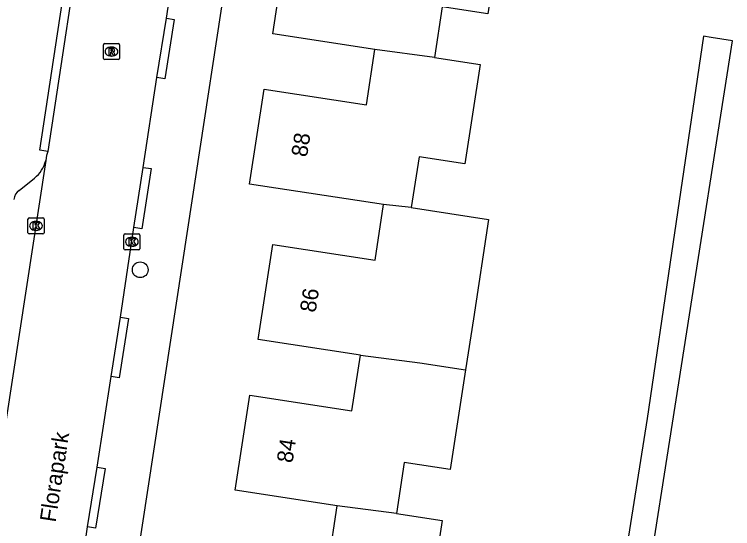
# Model space of a CAD drawing. Extents: x 161486 to 162249, y 379484 to 380829.
# Drawn here: x 161938.82 to 161983.61, y 380675.92 to 380708 of the extents above; entities that cross this region are included whole.
import ezdxf

# ---------------------------------------------------------------- set-up
doc = ezdxf.new("R2010")
doc.units = 0
for name, color, linetype in [('IMGEO_Boom', 7, 'Continuous'), ('IMGEO_Kolk', 7, 'Continuous'), ('IMGEO_Openbare_ruimte_label', 7, 'Continuous'), ('IMGEO_Pand', 7, 'Continuous'), ('IMGEO_Pand_nummerreeks', 7, 'Continuous'), ('IMGEO_Rijbaan_lokaal_open', 7, 'Continuous'), ('IMGEO_Rioolput', 7, 'Continuous'), ('IMGEO_Voetpad_open', 7, 'Continuous')]:
    doc.layers.add(name, color=color, linetype=linetype)

msp = doc.modelspace()

# ---------------------------------------------------------------- linework, layer by layer
at = {"layer": 'IMGEO_Boom'}
msp.add_circle((161946.663, 380692.066), 0.489, dxfattribs=at)
at = {"layer": 'IMGEO_Kolk'}
for p, q in [((161939.74, 380695.308), (161940.592, 380695.308)), ((161939.665, 380694.382), (161939.665, 380695.234)), ((161940.153, 380695.088), (161940.178, 380695.088)), ((161940.666, 380695.234), (161940.666, 380694.382)), ((161940.176, 380694.528), (161940.151, 380694.528)), ((161940.592, 380694.308), (161939.74, 380694.308)), ((161945.645, 380693.385), (161945.645, 380694.237)), ((161945.72, 380694.311), (161946.572, 380694.311)), ((161946.133, 380694.091), (161946.158, 380694.091)), ((161946.646, 380694.237), (161946.646, 380693.385)), ((161946.156, 380693.531), (161946.131, 380693.531)), ((161946.572, 380693.311), (161945.72, 380693.311))]:
    msp.add_line(p, q, dxfattribs=at)
for points in [[(161939.74, 380695.308), (161940.592, 380695.308)], [(161939.665, 380694.382), (161939.665, 380695.234)], [(161939.986, 380695.008), (161940.109, 380695.008), (161940.109, 380694.857), (161940.239, 380695.008), (161940.403, 380695.008), (161940.257, 380694.857), (161940.41, 380694.608), (161940.258, 380694.608), (161940.173, 380694.772), (161940.109, 380694.705), (161940.109, 380694.608), (161939.986, 380694.608), (161939.986, 380695.008)], [(161940.666, 380695.234), (161940.666, 380694.382)], [(161940.592, 380694.308), (161939.74, 380694.308)], [(161945.645, 380693.385), (161945.645, 380694.237)], [(161945.72, 380694.311), (161946.572, 380694.311)], [(161945.966, 380694.011), (161946.089, 380694.011), (161946.089, 380693.86), (161946.219, 380694.011), (161946.383, 380694.011), (161946.237, 380693.86), (161946.39, 380693.611), (161946.238, 380693.611), (161946.153, 380693.775), (161946.089, 380693.708), (161946.089, 380693.611), (161945.966, 380693.611), (161945.966, 380694.011)], [(161946.646, 380694.237), (161946.646, 380693.385)], [(161946.572, 380693.311), (161945.72, 380693.311)]]:
    msp.add_lwpolyline(points, dxfattribs=at)
for centre, start, end in [((161939.742, 380695.232), 91.552, 178.448), ((161939.742, 380695.232), 91.552, 178.448), ((161940.59, 380695.232), 1.552, 88.448), ((161940.59, 380695.232), 1.552, 88.448), ((161939.742, 380694.384), 181.552, 268.448), ((161939.742, 380694.384), 181.552, 268.448), ((161940.59, 380694.384), 271.552, 358.448), ((161940.59, 380694.384), 271.552, 358.448), ((161945.722, 380694.235), 91.552, 178.448), ((161945.722, 380694.235), 91.552, 178.448), ((161946.57, 380694.235), 1.552, 88.448), ((161946.57, 380694.235), 1.552, 88.448), ((161945.722, 380693.387), 181.552, 268.448), ((161945.722, 380693.387), 181.552, 268.448), ((161946.57, 380693.387), 271.552, 358.448), ((161946.57, 380693.387), 271.552, 358.448)]:
    msp.add_arc(centre, 0.0765, start, end, dxfattribs=at)
for centre, major_axis, ratio, start_param, end_param in [((161940.152, 380694.808), (-0.387, 0.002), 0.722429, 4.712389, 7.853982), ((161940.177, 380694.808), (-0.39, 0.002), 0.717154, 1.570796, 4.712389), ((161946.132, 380693.811), (-0.387, 0.002), 0.722429, 4.712389, 7.853982), ((161946.157, 380693.811), (-0.39, 0.002), 0.717154, 1.570796, 4.712389)]:
    msp.add_ellipse(centre, major_axis=major_axis, ratio=ratio, start_param=start_param, end_param=end_param, dxfattribs=at)
at = {"layer": 'IMGEO_Pand'}
for points in [[(161961.302, 380705.811), (161954.932, 380706.791), (161955.83, 380712.72), (161962.213, 380711.737), (161962.749, 380715.223)], [(161969.304, 380714.255), (161968.345, 380708.025), (161965.492, 380708.464), (161965.007, 380705.315)], [(161961.84, 380696.13), (161953.49, 380697.41), (161954.401, 380703.335), (161960.77, 380702.355), (161961.302, 380705.811)], [(161965.007, 380705.315), (161961.302, 380705.811)], [(161965.007, 380705.315), (161967.86, 380704.875), (161966.905, 380698.675), (161964.052, 380699.114), (161963.564, 380695.945)], [(161960.398, 380686.734), (161954.027, 380687.713), (161954.94, 380693.65), (161961.31, 380692.671), (161961.84, 380696.13)], [(161963.564, 380695.945), (161961.84, 380696.13)], [(161963.564, 380695.945), (161968.393, 380695.202), (161967.439, 380689.011), (161966.949, 380685.822)], [(161958.957, 380677.351), (161952.586, 380678.33), (161953.496, 380684.256), (161959.867, 380683.277), (161960.398, 380686.734)], [(161960.398, 380686.734), (161964.095, 380686.261), (161966.949, 380685.822)], [(161966.949, 380685.822), (161965.991, 380679.602), (161963.128, 380680.042), (161962.65, 380676.871)], [(161957.517, 380667.977), (161951.146, 380668.956), (161952.055, 380674.873), (161958.426, 380673.894), (161958.957, 380677.351)], [(161962.65, 380676.871), (161958.957, 380677.351)], [(161962.65, 380676.871), (161965.503, 380676.432), (161964.548, 380670.232), (161964.058, 380667.043)]]:
    msp.add_lwpolyline(points, dxfattribs=at)
at = {"layer": 'IMGEO_Rijbaan_lokaal_open'}
for points in [[(161943.296, 380715.222), (161940.897, 380699.445)], [(161948.294, 380707.766), (161949.178, 380713.594)], [(161947.699, 380704.067), (161948.294, 380707.766)], [(161946.856, 380698.453), (161947.699, 380704.067)], [(161940.897, 380699.445), (161940.819, 380699.188), (161940.771, 380698.875)], [(161940.771, 380698.875), (161933.359, 380650.594)], [(161946.272, 380694.705), (161946.856, 380698.453)], [(161945.442, 380689.115), (161946.272, 380694.705)], [(161944.852, 380685.403), (161945.442, 380689.115)], [(161943.976, 380679.748), (161944.852, 380685.403)], [(161943.378, 380676.03), (161943.976, 380679.748)], [(161942.538, 380670.221), (161943.378, 380676.03)]]:
    msp.add_lwpolyline(points, dxfattribs=at)
at = {"layer": 'IMGEO_Rioolput'}
for p, q in [((161944.375, 380705.254), (161944.375, 380706.106)), ((161944.45, 380706.18), (161945.302, 380706.18)), ((161945.376, 380706.106), (161945.376, 380705.254)), ((161944.863, 380705.96), (161944.888, 380705.96)), ((161945.302, 380705.18), (161944.45, 380705.18)), ((161944.886, 380705.4), (161944.861, 380705.4))]:
    msp.add_line(p, q, dxfattribs=at)
for points in [[(161944.375, 380705.254), (161944.375, 380706.106)], [(161944.45, 380706.18), (161945.302, 380706.18)], [(161945.376, 380706.106), (161945.376, 380705.254)], [(161944.964, 380705.878), (161944.712, 380705.88), (161944.712, 380705.48)], [(161944.712, 380705.48), (161944.836, 380705.48), (161944.836, 380705.642), (161944.847, 380705.642)], [(161944.89, 380705.799), (161944.836, 380705.799), (161944.836, 380705.718)], [(161944.836, 380705.718), (161944.888, 380705.718)], [(161944.894, 380705.613), (161944.965, 380705.48), (161945.105, 380705.48), (161945.04, 380705.606)], [(161945.302, 380705.18), (161944.45, 380705.18)]]:
    msp.add_lwpolyline(points, dxfattribs=at)
for centre, radius, start, end in [((161944.452, 380706.104), 0.0765, 91.552, 178.448), ((161944.452, 380706.104), 0.0765, 91.552, 178.448), ((161945.3, 380706.104), 0.0765, 1.552, 88.448), ((161945.3, 380706.104), 0.0765, 1.552, 88.448), ((161944.846, 380705.589), 0.0533, 26.0293, 88.6989), ((161944.872, 380705.907), 0.19, 274.7715, 282.9687), ((161944.896, 380705.703), 0.0964, 77.0061, 93.1865), ((161944.91, 380705.76), 0.0378, 276.6634, 79.6772), ((161944.963, 380705.768), 0.109, 350.3612, 89.416), ((161944.961, 380705.768), 0.112, 277.5842, 350.9817), ((161944.945, 380705.553), 0.108, 29.5134, 73.7905), ((161944.452, 380705.256), 0.0765, 181.552, 268.448), ((161944.452, 380705.256), 0.0765, 181.552, 268.448), ((161945.3, 380705.256), 0.0765, 271.552, 358.448), ((161945.3, 380705.256), 0.0765, 271.552, 358.448)]:
    msp.add_arc(centre, radius, start, end, dxfattribs=at)
for centre, major_axis, ratio, start_param, end_param in [((161944.862, 380705.68), (-0.387, 0.002), 0.722429, 4.712389, 7.853982), ((161944.887, 380705.68), (-0.39, 0.002), 0.717154, 1.570796, 4.712389)]:
    msp.add_ellipse(centre, major_axis=major_axis, ratio=ratio, start_param=start_param, end_param=end_param, dxfattribs=at)
at = {"layer": 'IMGEO_Voetpad_open'}
for points in [[(161955.311, 380731.889), (161949.611, 380694.604), (161942.94, 380651.025), (161940.472, 380634.904), (161938.44, 380621.627)], [(161940.897, 380699.445), (161940.403, 380699.52), (161942.802, 380715.297), (161943.296, 380715.222)], [(161948.294, 380707.766), (161948.787, 380707.687), (161948.192, 380703.988), (161947.699, 380704.067)], [(161982.08, 380667.223), (161977.569, 380667.933), (161983.609, 380706.352), (161982.278, 380706.561), (161981.795, 380706.637), (161979.804, 380693.104), (161978.273, 380682.786), (161975.782, 380667.07), (161976.056, 380667.027)], [(161946.856, 380698.453), (161947.35, 380698.377), (161946.766, 380694.629), (161946.272, 380694.705)], [(161939.112, 380697.018), (161940.08, 380697.79)], [(161945.442, 380689.115), (161945.935, 380689.037), (161945.345, 380685.325), (161944.852, 380685.403)], [(161943.976, 380679.748), (161944.469, 380679.669), (161943.871, 380675.951), (161943.378, 380676.03)]]:
    msp.add_lwpolyline(points, dxfattribs=at)
for centre, radius, start, end in [((161938.865, 380699.326), 1.959, 308.34, 346.6766), ((161939.546, 380696.385), 0.768, 124.448, 174.4419)]:
    msp.add_arc(centre, radius, start, end, dxfattribs=at)

# ---------------------------------------------------------------- texts
at = {"layer": 'IMGEO_Openbare_ruimte_label'}
msp.add_text('Florapark', height=1, rotation=81.2538, dxfattribs=at).set_placement((161941.384, 380676.285))
at = {"layer": 'IMGEO_Pand_nummerreeks'}
for s, rotation, p in [('88', 81.2589, (161957.063, 380699.06)), ('86', 81.2569, (161957.6, 380689.366)), ('84', 81.2698, (161956.158, 380679.978))]:
    msp.add_text(s, height=1, rotation=rotation, dxfattribs=at).set_placement(p)

doc.saveas('drawing.dxf')
